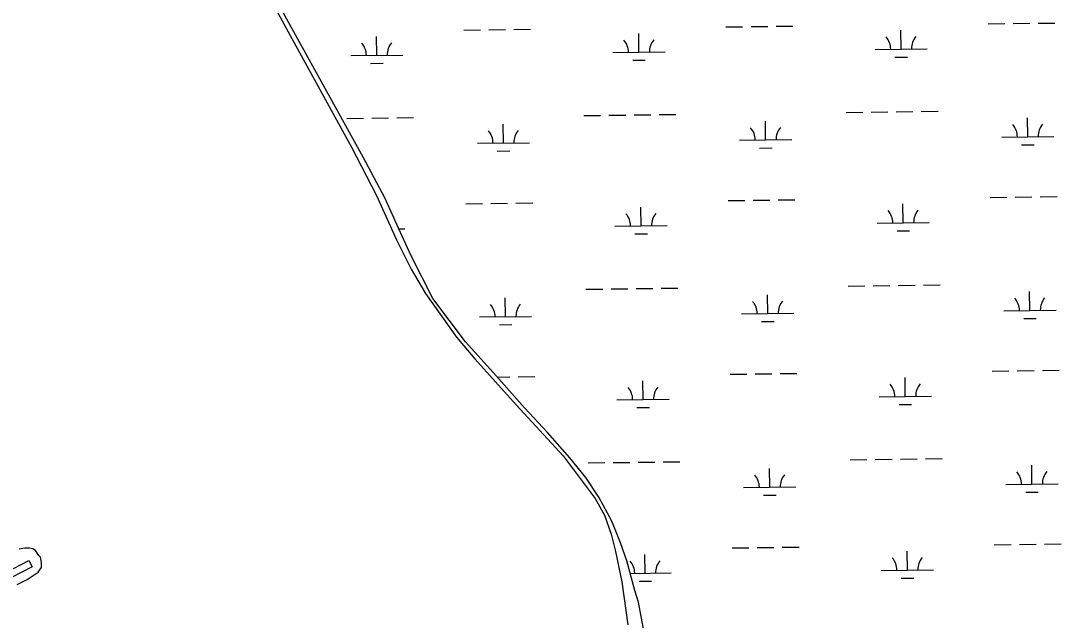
# Model space of a CAD drawing. Extents: x 3694830 to 3732949, y 415201 to 440970.
# Drawn here: x 3717109 to 3719100, y 433342 to 434490 of the extents above; entities that cross this region are included whole.
import ezdxf

# ---------------------------------------------------------------- set-up
doc = ezdxf.new("R2010")
doc.units = 0
for name, color, linetype in [('V-BLDG-OTLN', 7, 'Continuous'), ('V-SITE-VEGE', 7, 'Continuous'), ('V-WETL-SWMP', 7, 'Continuous')]:
    doc.layers.add(name, color=color, linetype=linetype)

msp = doc.modelspace()

# ---------------------------------------------------------------- linework, layer by layer
at = {"layer": 'V-BLDG-OTLN'}
msp.add_lwpolyline([(3717064.677, 433425.151), (3717124.0160000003, 433455.99), (3717130.287, 433443.923), (3717070.948, 433413.08400000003)], close=True, dxfattribs=at)
at = {"layer": 'V-SITE-VEGE'}
for points in [[(3717517.639, 434658.39900000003), (3717623.977, 434461.47000000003), (3717681.184, 434358.326), (3717741.608, 434247.88), (3717789.1240000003, 434155.31), (3717827.745, 434070.47000000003), (3717855.9280000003, 434014.037), (3717882.927, 433967.336), (3717942.632, 433884.04600000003), (3717977.753, 433842.181), (3718056.896, 433754.369), (3718146.543, 433656.38800000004), (3718208.282, 433574.712), (3718225.602, 433542.634), (3718238.855, 433506.518), (3718246.848, 433472.851), (3718259.218, 433415.257), (3718270.693, 433332.94)], [(3717101.627, 433410.086), (3717120.395, 433419.75), (3717141.952, 433433.572), (3717148.225, 433442.579), (3717148.252, 433452.295), (3717146.1950000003, 433462.021), (3717142.734, 433465.501), (3717136.514, 433475.235), (3717131.665, 433478.02400000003), (3717124.7260000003, 433479.431), (3717116.397, 433479.456), (3717105.287, 433477.404)]]:
    msp.add_lwpolyline(points, dxfattribs=at)
at = {"layer": 'V-WETL-SWMP'}
for p, q in [((3717763.7443346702, 434228.39405325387), (3717579.845353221, 434561.9460562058)), ((3718960.190942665, 434484.0039037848), (3718992.188664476, 434484.3855491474)), ((3719008.1875253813, 434484.5763718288), (3719040.185247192, 434484.9580171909)), ((3719056.184108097, 434485.1488398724), (3719088.1818299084, 434485.53048523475)), ((3717956.446407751, 434472.0319749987), (3717988.444129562, 434472.41362036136)), ((3718004.442990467, 434472.6044430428), (3718036.440712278, 434472.9860884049)), ((3718052.439573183, 434473.1769110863), (3718084.4372949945, 434473.5585564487)), ((3718291.820313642, 434429.5987666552), (3718291.390961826, 434465.5962061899)), ((3718458.3186752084, 434478.01793939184), (3718490.316397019, 434478.3995847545)), ((3718506.315257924, 434478.5904074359), (3718538.312979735, 434478.972052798)), ((3718554.31184064, 434479.1628754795), (3718586.3095624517, 434479.54452084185)), ((3718793.6925810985, 434435.5847310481), (3718793.263229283, 434471.5821705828)), ((3717789.9480461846, 434423.61280226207), (3717789.518694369, 434459.61024179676)), ((3717739.951605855, 434423.01648138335), (3717839.9444865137, 434424.2091231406)), ((3718241.823873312, 434429.0024457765), (3718341.816753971, 434430.19508753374)), ((3718743.696140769, 434434.9884101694), (3718843.6890214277, 434436.18105192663)), ((3717778.1329373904, 434408.03978276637), (3717802.1312287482, 434408.32601678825)), ((3718280.0052048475, 434414.0257471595), (3718304.0034962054, 434414.3119811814)), ((3718781.8774723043, 434420.0117115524), (3718805.8757636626, 434420.2979455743)), ((3717828.533420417, 434303.9934801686), (3717860.531142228, 434304.375125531)), ((3718186.415939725, 434308.26204043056), (3718218.4136615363, 434308.64368579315)), ((3718234.4125224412, 434308.8345084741), (3718266.410244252, 434309.21615383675)), ((3718282.409105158, 434309.40697651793), (3718314.4068269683, 434309.7886218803)), ((3718330.4056878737, 434309.9794445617), (3718362.4034096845, 434310.3610899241)), ((3718688.288207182, 434314.24800482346), (3718720.2859289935, 434314.62965018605)), ((3718736.2847898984, 434314.820472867), (3718768.2825117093, 434315.20211822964)), ((3718784.281372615, 434315.3929409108), (3718816.2790944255, 434315.7745862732)), ((3718832.277955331, 434315.96540895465), (3718864.2756771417, 434316.347054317)), ((3717732.5402549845, 434302.848544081), (3717764.5379767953, 434303.2301894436)), ((3717780.5368377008, 434303.4210121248), (3717812.534559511, 434303.80265748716)), ((3718032.4401170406, 434255.67992066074), (3718032.0107652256, 434291.67736019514)), ((3718534.312384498, 434261.66588505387), (3718533.8830326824, 434297.6633245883)), ((3719036.1846519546, 434267.65184944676), (3719035.7553001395, 434303.6492889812)), ((3718986.188211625, 434267.0555285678), (3719086.181092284, 434268.24817032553)), ((3717982.443676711, 434255.08359978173), (3718082.4365573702, 434256.2762415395)), ((3718484.3159441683, 434261.0695641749), (3718584.3088248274, 434262.26220593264)), ((3718522.497275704, 434246.09286555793), (3718546.4955670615, 434246.37909958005)), ((3719024.369543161, 434252.0788299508), (3719048.3678345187, 434252.36506397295)), ((3717805.09433056, 434150.6870525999), (3717763.7443346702, 434228.39405325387)), ((3718020.625008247, 434240.1069011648), (3718044.6232996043, 434240.3931351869)), ((3717828.505328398, 434099.3560522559), (3717805.09433056, 434150.6870525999)), ((3718462.2863034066, 434145.3666005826), (3718494.284025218, 434145.7482459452)), ((3718510.282886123, 434145.93906862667), (3718542.280607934, 434146.3207139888)), ((3718558.279468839, 434146.5115366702), (3718590.27719065, 434146.89318203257)), ((3718964.158570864, 434151.3525649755), (3718996.156292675, 434151.73421033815)), ((3719012.15515358, 434151.92503301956), (3719044.1528753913, 434152.3066783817)), ((3719060.1517362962, 434152.4975010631), (3719092.149458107, 434152.8791464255)), ((3717960.41403595, 434139.3806361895), (3717992.411757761, 434139.7622815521)), ((3718008.4106186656, 434139.9531042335), (3718040.408340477, 434140.33474959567)), ((3718056.4072013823, 434140.5255722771), (3718088.404923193, 434140.90721763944)), ((3718295.7879418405, 434096.94742784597), (3718295.358590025, 434132.9448673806)), ((3718797.660209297, 434102.93339223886), (3718797.230857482, 434138.93083177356)), ((3717856.0503258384, 434039.70105184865), (3717828.505328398, 434099.3560522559)), ((3717832.170750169, 434091.4177419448), (3717843.912114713, 434091.5577843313)), ((3718245.7915015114, 434096.3511069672), (3718345.7843821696, 434097.54374872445)), ((3718747.663768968, 434102.33707136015), (3718847.656649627, 434103.52971311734)), ((3718785.845100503, 434087.36037274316), (3718809.843391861, 434087.64660676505)), ((3718283.972833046, 434081.3744083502), (3718307.971124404, 434081.66064237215)), ((3717897.3883218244, 433957.8370512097), (3717856.0503258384, 434039.70105184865)), ((3718190.383567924, 433975.6107016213), (3718222.381289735, 433975.9923469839)), ((3718238.3801506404, 433976.1831696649), (3718270.3778724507, 433976.56481502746)), ((3718286.3767333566, 433976.75563770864), (3718318.3744551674, 433977.13728307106)), ((3718334.3733160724, 433977.3281057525), (3718366.3710378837, 433977.70975111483)), ((3718692.2558353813, 433981.59666601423), (3718724.2535571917, 433981.9783113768)), ((3718740.2524180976, 433982.16913405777), (3718772.250139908, 433982.55077942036)), ((3718788.2490008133, 433982.7416021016), (3718820.246722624, 433983.12324746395)), ((3718836.2455835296, 433983.31407014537), (3718868.243305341, 433983.6957155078)), ((3719040.1522801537, 433935.00051063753), (3719039.722928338, 433970.99795017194)), ((3717959.5063148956, 433874.5300501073), (3717897.3883218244, 433957.8370512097)), ((3718036.40774524, 433923.0285818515), (3718035.9783934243, 433959.0260213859)), ((3718538.280012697, 433929.01454624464), (3718537.850660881, 433965.01198577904)), ((3718488.2835723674, 433928.41822536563), (3718588.2764530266, 433929.61086712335)), ((3718990.155839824, 433934.4041897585), (3719090.1487204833, 433935.59683151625)), ((3717986.41130491, 433922.4322609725), (3718086.4041855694, 433923.6249027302)), ((3718024.592636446, 433907.4555623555), (3718048.5909278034, 433907.74179637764)), ((3718526.464903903, 433913.44152674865), (3718550.4631952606, 433913.7277607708)), ((3719028.33717136, 433919.42749114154), (3719052.335462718, 433919.7137251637)), ((3718018.9023079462, 433809.2430490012), (3717959.5063148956, 433874.5300501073)), ((3718072.7683016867, 433748.1290480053), (3718018.9023079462, 433809.2430490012)), ((3718020.5276861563, 433807.3989659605), (3718044.3759686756, 433807.6834107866)), ((3718060.3748295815, 433807.8742334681), (3718092.372551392, 433808.25587883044)), ((3718466.2539316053, 433812.7152617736), (3718498.2516534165, 433813.0969071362)), ((3718514.250514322, 433813.2877298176), (3718546.248236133, 433813.6693751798)), ((3718562.247097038, 433813.8601978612), (3718594.2448188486, 433814.2418432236)), ((3718801.627837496, 433770.28205342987), (3718801.198485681, 433806.2794929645)), ((3718968.1261990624, 433818.7012261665), (3719000.1239208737, 433819.0828715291)), ((3719016.1227817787, 433819.2736942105), (3719048.1205035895, 433819.6553395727)), ((3719064.1193644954, 433819.8461622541), (3719096.1170863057, 433820.22780761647)), ((3718299.7555700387, 433764.296089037), (3718299.3262182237, 433800.2935285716)), ((3718751.631397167, 433769.6857325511), (3718851.6242778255, 433770.87837430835)), ((3718116.974296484, 433700.8960471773), (3718072.7683016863, 433748.1290480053)), ((3718249.7591297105, 433763.6997681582), (3718349.7520103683, 433764.89240991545)), ((3718287.9404612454, 433748.7230695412), (3718311.938752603, 433749.0093035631)), ((3718789.812728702, 433754.7090339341), (3718813.8110200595, 433754.99526795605)), ((3718159.7912915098, 433652.28204638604), (3718116.974296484, 433700.89604717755)), ((3718190.169288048, 433614.7870458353), (3718159.7912915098, 433652.28204638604)), ((3718696.22346358, 433648.9453272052), (3718728.2211853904, 433649.3269725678)), ((3718744.2200462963, 433649.5177952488), (3718776.217768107, 433649.89944061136)), ((3718792.216629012, 433650.09026329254), (3718824.2143508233, 433650.47190865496)), ((3718840.2132117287, 433650.6627313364), (3718872.2109335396, 433651.04437669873)), ((3718194.3511961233, 433642.9593628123), (3718226.3489179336, 433643.34100817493)), ((3718242.347778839, 433643.5318308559), (3718274.34550065, 433643.91347621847)), ((3718290.3443615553, 433644.10429889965), (3718322.3420833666, 433644.48594426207)), ((3718338.3409442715, 433644.6767669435), (3718370.3386660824, 433645.05841230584)), ((3718542.247640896, 433596.36320743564), (3718541.81828908, 433632.36064697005)), ((3719044.119908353, 433602.34917182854), (3719043.6905565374, 433638.34661136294)), ((3718215.004285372, 433577.3080454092), (3718190.169288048, 433614.7870458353)), ((3718492.2512005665, 433595.76688655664), (3718592.2440812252, 433596.95952831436)), ((3718994.1234680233, 433601.75285094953), (3719094.1163486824, 433602.94549270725)), ((3719032.3047995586, 433586.77615233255), (3719056.3030909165, 433587.0623863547)), ((3718239.816282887, 433531.5150450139), (3718215.004285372, 433577.3080454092)), ((3718530.432532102, 433580.79018793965), (3718554.4308234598, 433581.07642196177)), ((3718256.327281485, 433489.90204479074), (3718239.8162828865, 433531.5150450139)), ((3718268.700280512, 433455.229044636), (3718256.327281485, 433489.90204479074)), ((3719068.086992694, 433487.1948234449), (3719100.0847145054, 433487.57646880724)), ((3718303.7231982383, 433431.6447502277), (3718303.293846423, 433467.6421897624)), ((3718470.221559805, 433480.0639229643), (3718502.2192816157, 433480.445568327)), ((3718518.218142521, 433480.6363910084), (3718550.215864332, 433481.0180363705)), ((3718566.214725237, 433481.2088590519), (3718598.212447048, 433481.59050441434)), ((3718805.5954656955, 433437.6307146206), (3718805.1661138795, 433473.6281541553)), ((3718972.093827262, 433486.0498873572), (3719004.091549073, 433486.4315327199)), ((3719020.090409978, 433486.6223554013), (3719052.0881317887, 433487.0040007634)), ((3718283.7832796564, 433398.3790444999), (3718268.700280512, 433455.229044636)), ((3718275.0482222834, 433431.3027361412), (3718353.7196385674, 433432.2410711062)), ((3718755.599025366, 433437.03439374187), (3718855.5919060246, 433438.2270354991)), ((3718291.908089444, 433416.071730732), (3718315.9063808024, 433416.3579647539)), ((3718793.780356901, 433422.0576951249), (3718817.778648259, 433422.34392914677)), ((3718290.6482791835, 433376.1910444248), (3718283.7832796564, 433398.3790444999)), ((3718301.5702789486, 433317.96704438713), (3718290.6482791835, 433376.1910444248))]:
    msp.add_line(p, q, dxfattribs=at)
for centre, radius, start, end in [((3717734.7033803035, 434423.42872135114), 35.24628790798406, 359.91152952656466, 41.455187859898), ((3717845.181386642, 434424.7464219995), 35.246287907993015, 139.91152663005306, 181.4551849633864), ((3718236.5756477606, 434429.41468574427), 35.24628790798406, 359.91152952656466, 41.455187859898), ((3718347.053654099, 434430.7323863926), 35.246287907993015, 139.91152663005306, 181.4551849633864), ((3718738.4479152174, 434435.4006501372), 35.24628790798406, 359.91152952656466, 41.455187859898), ((3718848.925921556, 434436.7183507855), 35.246287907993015, 139.91152663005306, 181.4551849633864), ((3718479.0677186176, 434261.48180414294), 35.24628790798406, 359.91152952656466, 41.455187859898), ((3718589.545724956, 434262.79950479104), 35.246287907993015, 139.91152663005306, 181.4551849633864), ((3718980.9399860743, 434267.46776853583), 35.24628790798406, 359.91152952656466, 41.455187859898), ((3719091.4179924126, 434268.78546918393), 35.246287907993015, 139.91152663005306, 181.4551849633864), ((3717977.1954511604, 434255.4958397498), 35.24628790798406, 359.91152952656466, 41.455187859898), ((3718087.6734574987, 434256.8135403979), 35.246287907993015, 139.91152663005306, 181.4551849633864), ((3718742.415543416, 434102.74931132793), 35.24628790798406, 359.91152952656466, 41.455187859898), ((3718852.893549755, 434104.06701197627), 35.246287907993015, 139.91152663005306, 181.4551849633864), ((3717849.1490148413, 434092.0950831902), 35.246287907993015, 139.91152663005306, 141.09420502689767), ((3718240.5432759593, 434096.76334693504), 35.24628790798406, 359.91152952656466, 41.455187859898), ((3718351.021282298, 434098.0810475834), 35.246287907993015, 139.91152663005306, 181.4551849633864), ((3717981.163079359, 433922.8445009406), 35.24628790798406, 359.91152952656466, 41.455187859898), ((3718091.641085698, 433924.1622015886), 35.246287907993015, 139.91152663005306, 181.4551849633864), ((3718483.0353468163, 433928.8304653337), 35.24628790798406, 359.91152952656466, 41.455187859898), ((3718593.5133531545, 433930.14816598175), 35.246287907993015, 139.91152663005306, 181.4551849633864), ((3718984.907614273, 433934.8164297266), 35.24628790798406, 359.91152952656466, 41.455187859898), ((3719095.3856206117, 433936.1341303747), 35.246287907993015, 139.91152663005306, 181.4551849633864), ((3718244.5109041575, 433764.11200812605), 35.24628790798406, 359.91152952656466, 41.455187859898), ((3718354.9889104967, 433765.4297087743), 35.246287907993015, 139.91152663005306, 181.4551849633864), ((3718746.3831716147, 433770.09797251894), 35.24628790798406, 359.91152952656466, 41.455187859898), ((3718856.861177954, 433771.4156731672), 35.246287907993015, 139.91152663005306, 181.4551849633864), ((3718487.002975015, 433596.1791265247), 35.24628790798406, 359.91152952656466, 41.455187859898), ((3718597.4809813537, 433597.49682717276), 35.246287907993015, 139.91152663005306, 181.4551849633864), ((3718988.8752424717, 433602.1650909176), 35.24628790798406, 359.91152952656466, 41.455187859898), ((3719099.353248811, 433603.48279156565), 35.246287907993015, 139.91152663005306, 181.4551849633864), ((3718248.478532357, 433431.46066931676), 35.24628790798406, 359.91152952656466, 41.455187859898), ((3718358.956538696, 433432.7783699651), 35.246287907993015, 139.91152663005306, 181.4551849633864), ((3718750.3507998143, 433437.44663370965), 35.24628790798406, 359.91152952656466, 41.455187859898), ((3718860.828806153, 433438.764334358), 35.246287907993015, 139.91152663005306, 181.4551849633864)]:
    msp.add_arc(centre, radius, start, end, dxfattribs=at)

doc.saveas('drawing.dxf')
